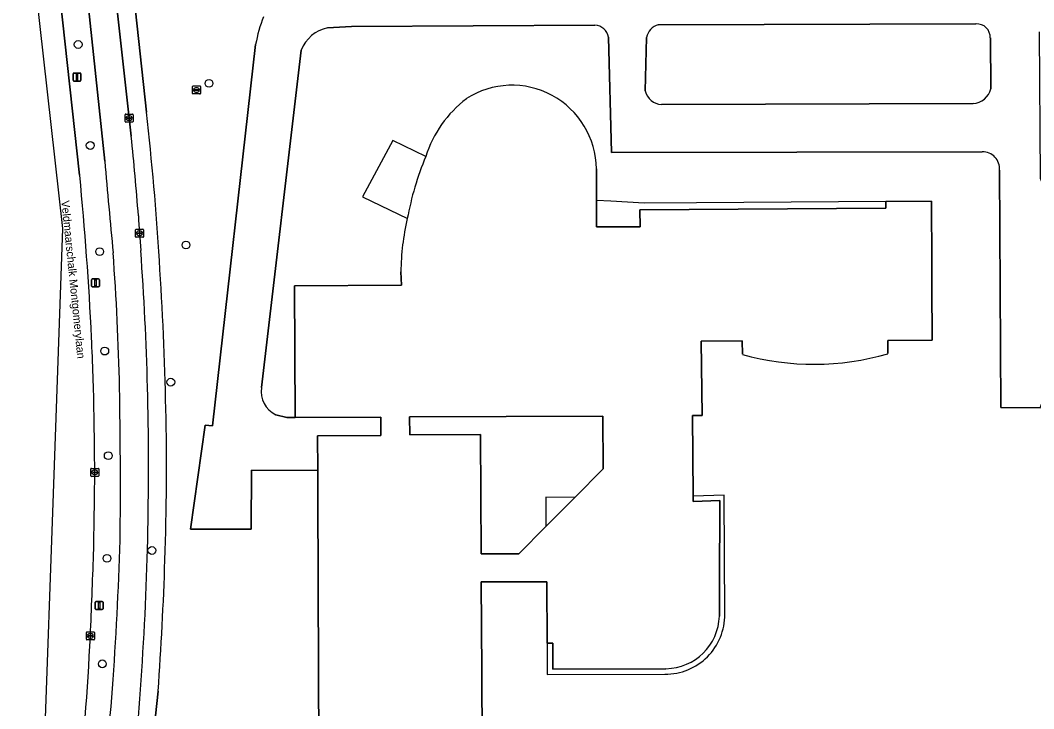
# Model space of a CAD drawing. Extents: x 161241 to 161758, y 384138 to 384885.
# Drawn here: x 161304.9 to 161431.6, y 384745.4 to 384831.4 of the extents above; entities that cross this region are included whole.
import ezdxf

# ---------------------------------------------------------------- set-up
doc = ezdxf.new("R2010")
doc.units = 0
for name, color, linetype in [('IMGEO_Berm_groen', 7, 'Continuous'), ('IMGEO_Boom', 7, 'Continuous'), ('IMGEO_Erf', 7, 'Continuous'), ('IMGEO_Fietspad_gesloten', 7, 'Continuous'), ('IMGEO_Kolk', 7, 'Continuous'), ('IMGEO_Lichtmast', 7, 'Continuous'), ('IMGEO_Openbare_ruimte_label', 7, 'Continuous'), ('IMGEO_OVBaan_gesloten', 7, 'Continuous'), ('IMGEO_Pand', 7, 'Continuous'), ('IMGEO_Pand_overbouw', 7, 'Continuous'), ('IMGEO_Rijbaan_lokaal_open', 7, 'Continuous'), ('IMGEO_Rioolput', 7, 'Continuous'), ('IMGEO_Verkeersbordpaal', 7, 'Continuous'), ('IMGEO_Voetpad_open', 7, 'Continuous')]:
    doc.layers.add(name, color=color, linetype=linetype)

msp = doc.modelspace()

# ---------------------------------------------------------------- linework, layer by layer
at = {"layer": 'IMGEO_Berm_groen'}
for points in [[(161309.77, 384835.49), (161309.92, 384834.12), (161312.35, 384812.01)], [(161315.49, 384813.78), (161313.17, 384835.74)]]:
    msp.add_lwpolyline(points, dxfattribs=at)
for centre, radius, start, end in [((162556.31, 384921.4), 1245.48, 184.95705, 185.48677), ((160897.12, 384771.42), 417.22, 2.7894, 5.5818), ((160980.58, 384777.83), 336.85, 1.2915, 4.1673), ((161036.76, 384777.78), 277.43, 0.8943, 2.8816), ((160679.21, 384773.53), 638.24, 359.465, 1.06774), ((160613.83, 384769.87), 700.43, 0.41036, 1.00134), ((160483.55, 384781.48), 830.72, 358.84036, 359.54546), ((160906.46, 384777.92), 411.1, 355.9663, 358.557), ((160408.63, 384795.21), 905.98, 357.42196, 358.0681), ((160902.05, 384775.09), 412.16, 354.2863, 357.1307), ((160880, 384780.75), 437.69, 353.4746, 355.841)]:
    msp.add_arc(centre, radius, start, end, dxfattribs=at)
at = {"layer": 'IMGEO_Boom'}
for centre in [(161312.17, 384828.34), (161328.52, 384823.49), (161313.68, 384815.73), (161314.85, 384802.46), (161325.64, 384803.29), (161315.49, 384790.04), (161323.74, 384786.16), (161315.93, 384776.97), (161321.38, 384765.13), (161315.77, 384764.14), (161315.19, 384750.96)]:
    msp.add_circle(centre, 0.489, dxfattribs=at)
at = {"layer": 'IMGEO_Erf'}
for points in [[(161319.11, 384834.5), (161320.7, 384819.88)], [(161376.74, 384830.76), (161346.31, 384830.59), (161343.33, 384830.42)], [(161424.34, 384830.93), (161384.65, 384830.81)], [(161322.17, 384747.55), (161320.57, 384732.92), (161320.38, 384731.12), (161318.53, 384715.17), (161335.35, 384718.67), (161335.33, 384721.92), (161342.34, 384721.94), (161342.21, 384750), (161342.12, 384772.13), (161342.11, 384775.12), (161333.84, 384775.15), (161333.77, 384767.79), (161326.21, 384767.79), (161328.05, 384780.79), (161328.96, 384780.72), (161334.34, 384828.35)], [(161425.12, 384814.93), (161378.79, 384814.85), (161378.43, 384829.25)], [(161383.19, 384829.23), (161383.02, 384822.54)], [(161426.18, 384822.81), (161426.14, 384829.18)], [(161340.05, 384827.65), (161335.06, 384785.47)], [(161385.03, 384820.84), (161423.99, 384820.96)], [(161376.91, 384812.82), (161376.92, 384808.85), (161376.93, 384805.56), (161382.37, 384805.58), (161382.36, 384807.69), (161413.06, 384807.9), (161413.06, 384808.72), (161418.77, 384808.75), (161418.81, 384801.04), (161418.82, 384798.21), (161418.86, 384791.41), (161413.33, 384791.37), (161413.31, 384789.72)], [(161432.34, 384782.95), (161427.44, 384782.98), (161427.28, 384812.66)], [(161336.85, 384782.08), (161338.26, 384781.74), (161339.27, 384781.75), (161339.2, 384798.18), (161352.55, 384798.26), (161352.49, 384799.95)], [(161395.15, 384789.64), (161395.14, 384791.3), (161390.02, 384791.27), (161390.11, 384781.98), (161388.92, 384781.98), (161389, 384771.91), (161389, 384771.26), (161392.33, 384771.38), (161392.28, 384760.74), (161392.29, 384756.93)], [(161385.6, 384750.36), (161371.48, 384750.28), (161371.46, 384753.53), (161370.75, 384753.53), (161370.71, 384761.23), (161362.53, 384761.19), (161362.59, 384750), (161362.77, 384713.9)]]:
    msp.add_lwpolyline(points, dxfattribs=at)
msp.add_lwpolyline([(161377.73, 384781.91), (161353.58, 384781.81), (161353.59, 384779.58), (161362.44, 384779.62), (161362.48, 384772.04), (161362.52, 384764.69), (161367.21, 384764.71), (161370.58, 384768.11), (161374.21, 384771.75), (161377.76, 384775.33)], close=True, dxfattribs=at)
for centre, radius, start, end in [((161352.94, 384824.96), 18.9, 158.7607, 169.6938), ((161376.62, 384828.92), 1.84, 10.4144, 86.4108), ((161385.15, 384828.88), 1.99, 104.6612, 169.8296), ((161424.43, 384829.22), 1.7, 358.5733, 92.9822), ((161344.21, 384826.05), 4.46, 101.483, 159.007), ((161366.37, 384812.71), 10.54, 0.5841, 122.7433), ((161385.19, 384823.06), 2.23, 193.6365, 265.9317), ((161423.85, 384823.35), 2.39, 273.2264, 347.038), ((161369.64, 384809.87), 14.74, 127.458, 162.338), ((160993.16, 384781.86), 329.73, 3.3868, 6.6207), ((161390.76, 384799.72), 38.09, 157.4254, 169.6197), ((161425.2, 384812.84), 2.09, 355.0745, 92.1601), ((161383.35, 384799.57), 30.87, 166.8502, 179.2949), ((160896.08, 384773.42), 427.15, 1.2616, 3.7479), ((161404.09, 384821.23), 32.84, 254.2021, 286.309), ((161338.29, 384785.01), 3.26, 171.8245, 243.8427), ((160979.45, 384775.58), 343.76, 358.0585, 1.2076), ((160885.64, 384778.18), 437.6, 355.9868, 358.1341), ((161385.49, 384757.16), 6.8, 270.9846, 358.0908)]:
    msp.add_arc(centre, radius, start, end, dxfattribs=at)
at = {"layer": 'IMGEO_Fietspad_gesloten'}
for points in [[(161313.09, 384836.9), (161313.17, 384835.74), (161315.49, 384813.78)], [(161318.81, 384816.9), (161318.53, 384819.14), (161316.84, 384834.53), (161316.67, 384836.2)]]:
    msp.add_lwpolyline(points, dxfattribs=at)
for centre, radius, start, end in [((160915.15, 384775.95), 405.73, 4.3808, 5.7921), ((162556.31, 384921.4), 1245.48, 184.95705, 185.48677), ((161677.13, 384828.87), 358.11, 183.51, 184.2089), ((160980.58, 384777.83), 336.85, 1.2915, 4.1673), ((160941.96, 384775.2), 379.02, 1.5556, 4.1435), ((160679.21, 384773.53), 638.24, 359.465, 1.06774), ((160926.58, 384775.69), 394.38, 358.8325, 1.4244), ((160906.46, 384777.92), 411.1, 355.9663, 358.557), ((160927.84, 384775.9), 393.13, 356.0636, 358.7984), ((160880, 384780.75), 437.69, 353.4746, 355.841), ((160955.73, 384773), 365.11, 353.3184, 356.2163)]:
    msp.add_arc(centre, radius, start, end, dxfattribs=at)
at = {"layer": 'IMGEO_Kolk'}
for p, q in [((161318.03, 384818.71), (161318.03, 384819.57)), ((161318.11, 384819.64), (161318.96, 384819.64)), ((161318.52, 384819.42), (161318.54, 384819.42)), ((161319.03, 384819.57), (161319.03, 384818.71)), ((161318.96, 384818.64), (161318.11, 384818.64)), ((161318.29, 384819.13), (161318.29, 384819.15)), ((161318.33, 384819.18), (161318.73, 384819.18)), ((161318.73, 384819.1), (161318.33, 384819.1)), ((161318.54, 384818.86), (161318.52, 384818.86)), ((161318.77, 384819.15), (161318.77, 384819.13)), ((161319.34, 384804.33), (161319.34, 384805.18)), ((161319.41, 384805.26), (161320.26, 384805.26)), ((161320.26, 384804.26), (161319.41, 384804.26)), ((161319.6, 384804.75), (161319.6, 384804.76)), ((161319.64, 384804.8), (161320.04, 384804.8)), ((161320.03, 384804.71), (161319.64, 384804.71)), ((161319.85, 384804.48), (161319.82, 384804.48)), ((161319.83, 384805.04), (161319.85, 384805.04)), ((161320.08, 384804.76), (161320.08, 384804.75)), ((161320.34, 384805.18), (161320.34, 384804.33)), ((161313.74, 384774.46), (161313.74, 384775.31)), ((161313.82, 384775.39), (161314.67, 384775.39)), ((161314.23, 384775.17), (161314.26, 384775.17)), ((161314.74, 384775.31), (161314.74, 384774.46)), ((161314.67, 384774.39), (161313.82, 384774.39)), ((161314, 384774.88), (161314, 384774.89)), ((161314.04, 384774.93), (161314.44, 384774.93)), ((161314.44, 384774.84), (161314.04, 384774.84)), ((161314.25, 384774.61), (161314.23, 384774.61)), ((161314.49, 384774.89), (161314.49, 384774.88)), ((161313.2, 384754.03), (161313.2, 384754.88)), ((161313.27, 384754.96), (161314.12, 384754.96)), ((161314.2, 384754.88), (161314.2, 384754.03)), ((161314.12, 384753.96), (161313.27, 384753.96)), ((161313.45, 384754.45), (161313.45, 384754.46)), ((161313.89, 384754.41), (161313.49, 384754.41)), ((161313.5, 384754.5), (161313.9, 384754.5)), ((161313.68, 384754.74), (161313.71, 384754.74)), ((161313.71, 384754.18), (161313.68, 384754.18)), ((161313.94, 384754.46), (161313.94, 384754.45))]:
    msp.add_line(p, q, dxfattribs=at)
for points in [[(161318.03, 384818.71), (161318.03, 384819.57)], [(161318.11, 384819.64), (161318.96, 384819.64)], [(161319.03, 384819.57), (161319.03, 384818.71)], [(161318.96, 384818.64), (161318.11, 384818.64)], [(161319.34, 384804.33), (161319.34, 384805.18)], [(161319.41, 384805.26), (161320.26, 384805.26)], [(161320.26, 384804.26), (161319.41, 384804.26)], [(161320.34, 384805.18), (161320.34, 384804.33)], [(161313.74, 384774.46), (161313.74, 384775.31)], [(161313.82, 384775.39), (161314.67, 384775.39)], [(161314.74, 384775.31), (161314.74, 384774.46)], [(161314.67, 384774.39), (161313.82, 384774.39)], [(161313.2, 384754.03), (161313.2, 384754.88)], [(161313.27, 384754.96), (161314.12, 384754.96)], [(161314.2, 384754.88), (161314.2, 384754.03)], [(161314.12, 384753.96), (161313.27, 384753.96)]]:
    msp.add_lwpolyline(points, dxfattribs=at)
for centre, radius, start, end in [((161318.11, 384819.57), 0.0765, 91.552, 178.448), ((161318.11, 384819.57), 0.0765, 91.552, 178.448), ((161318.96, 384819.57), 0.0765, 1.552, 88.448), ((161318.96, 384819.57), 0.0765, 1.552, 88.448), ((161318.11, 384818.72), 0.0765, 181.552, 268.448), ((161318.11, 384818.72), 0.0765, 181.552, 268.448), ((161318.33, 384819.14), 0.0403, 85.8775, 175.7526), ((161318.33, 384819.13), 0.0366, 178.938, 274.7102), ((161318.74, 384819.15), 0.0386, 1.7309, 96.639), ((161318.73, 384819.14), 0.043, 264.8664, 352.4533), ((161318.96, 384818.72), 0.0765, 271.552, 358.448), ((161318.96, 384818.72), 0.0765, 271.552, 358.448), ((161319.41, 384805.18), 0.0765, 91.552, 178.448), ((161319.41, 384805.18), 0.0765, 91.552, 178.448), ((161319.41, 384804.33), 0.0765, 181.552, 268.448), ((161319.41, 384804.33), 0.0765, 181.552, 268.448), ((161319.64, 384804.76), 0.0403, 85.8775, 175.7526), ((161319.63, 384804.75), 0.0366, 178.938, 274.7102), ((161320.04, 384804.76), 0.043, 264.8664, 352.4533), ((161320.04, 384804.76), 0.0386, 1.7309, 96.639), ((161320.26, 384805.18), 0.0765, 1.552, 88.448), ((161320.26, 384805.18), 0.0765, 1.552, 88.448), ((161320.26, 384804.33), 0.0765, 271.552, 358.448), ((161320.26, 384804.33), 0.0765, 271.552, 358.448), ((161313.82, 384775.31), 0.0765, 91.552, 178.448), ((161313.82, 384775.31), 0.0765, 91.552, 178.448), ((161314.67, 384775.31), 0.0765, 1.552, 88.448), ((161314.67, 384775.31), 0.0765, 1.552, 88.448), ((161313.82, 384774.46), 0.0765, 181.552, 268.448), ((161313.82, 384774.46), 0.0765, 181.552, 268.448), ((161314.04, 384774.89), 0.0403, 85.8775, 175.7526), ((161314.04, 384774.88), 0.0366, 178.938, 274.7102), ((161314.45, 384774.89), 0.0386, 1.7309, 96.639), ((161314.44, 384774.89), 0.043, 264.8664, 352.4533), ((161314.67, 384774.46), 0.0765, 271.552, 358.448), ((161314.67, 384774.46), 0.0765, 271.552, 358.448), ((161313.27, 384754.88), 0.0765, 91.552, 178.448), ((161313.27, 384754.88), 0.0765, 91.552, 178.448), ((161314.12, 384754.88), 0.0765, 1.552, 88.448), ((161314.12, 384754.88), 0.0765, 1.552, 88.448), ((161313.27, 384754.03), 0.0765, 181.552, 268.448), ((161313.27, 384754.03), 0.0765, 181.552, 268.448), ((161313.5, 384754.46), 0.0403, 85.8775, 175.7526), ((161313.49, 384754.45), 0.0366, 178.938, 274.7102), ((161313.9, 384754.46), 0.043, 264.8664, 352.4533), ((161313.9, 384754.46), 0.0386, 1.7309, 96.639), ((161314.12, 384754.03), 0.0765, 271.552, 358.448), ((161314.12, 384754.03), 0.0765, 271.552, 358.448)]:
    msp.add_arc(centre, radius, start, end, dxfattribs=at)
for centre, major_axis, ratio, start_param, end_param in [((161318.52, 384819.14), (-0.387, 0.002), 0.722429, 4.712389, 7.853982), ((161318.54, 384819.14), (-0.39, 0.002), 0.717154, 1.570796, 4.712389), ((161319.82, 384804.76), (-0.387, 0.002), 0.722429, 4.712389, 7.853982), ((161319.85, 384804.76), (-0.39, 0.002), 0.717154, 1.570796, 4.712389), ((161314.23, 384774.89), (-0.387, 0.002), 0.722429, 4.712389, 7.853982), ((161314.25, 384774.89), (-0.39, 0.002), 0.717154, 1.570796, 4.712389), ((161313.68, 384754.46), (-0.387, 0.002), 0.722429, 4.712389, 7.853982), ((161313.71, 384754.46), (-0.39, 0.002), 0.717154, 1.570796, 4.712389)]:
    msp.add_ellipse(centre, major_axis=major_axis, ratio=ratio, start_param=start_param, end_param=end_param, dxfattribs=at)
at = {"layer": 'IMGEO_Lichtmast'}
for p, q in [((161313.84, 384798.16), (161313.84, 384798.96)), ((161313.84, 384798.96), (161313.84, 384798.16)), ((161313.94, 384799.06), (161314.73, 384799.06)), ((161314.73, 384799.06), (161313.94, 384799.06)), ((161314.73, 384798.06), (161313.94, 384798.06)), ((161313.94, 384798.06), (161314.73, 384798.06)), ((161314.83, 384798.96), (161314.83, 384798.16)), ((161314.83, 384798.16), (161314.83, 384798.96)), ((161314.29, 384757.85), (161314.29, 384758.65)), ((161314.29, 384758.65), (161314.29, 384757.85)), ((161314.39, 384758.75), (161315.18, 384758.75)), ((161315.18, 384758.75), (161314.39, 384758.75)), ((161315.28, 384758.65), (161315.28, 384757.85)), ((161315.28, 384757.85), (161315.28, 384758.65)), ((161315.18, 384757.75), (161314.39, 384757.75)), ((161314.39, 384757.75), (161315.18, 384757.75))]:
    msp.add_line(p, q, dxfattribs=at)
for points in [[(161314.26, 384798.94), (161314.41, 384798.94), (161314.41, 384798.19), (161314.26, 384798.19), (161314.26, 384798.94)], [(161314.71, 384758.62), (161314.86, 384758.62), (161314.86, 384757.87), (161314.71, 384757.87), (161314.71, 384758.62)]]:
    msp.add_lwpolyline(points, dxfattribs=at)
for centre, start, end in [((161313.94, 384798.96), 90, 180), ((161313.94, 384798.96), 90, 180), ((161313.94, 384798.16), 180, 270), ((161313.94, 384798.16), 180, 270), ((161314.73, 384798.96), 0, 90), ((161314.73, 384798.96), 360, 90), ((161314.73, 384798.16), 270, 0), ((161314.73, 384798.16), 270, 0), ((161314.39, 384758.65), 90, 180), ((161314.39, 384758.65), 90, 180), ((161315.18, 384758.65), 0, 90), ((161315.18, 384758.65), 360, 90), ((161314.39, 384757.85), 180, 270), ((161314.39, 384757.85), 180, 270), ((161315.18, 384757.85), 270, 0), ((161315.18, 384757.85), 270, 0)]:
    msp.add_arc(centre, 0.1, start, end, dxfattribs=at)
at = {"layer": 'IMGEO_OVBaan_gesloten'}
msp.add_lwpolyline([(161312.35, 384812.01), (161309.92, 384834.12), (161309.77, 384835.49), (161309.45, 384838.54), (161309.03, 384842.39), (161308.62, 384846.26), (161308.42, 384848.05), (161305.43, 384848.09), (161310.22, 384805.36), (161309.05, 384772.26), (161307.92, 384740.66), (161299.47, 384666.72), (161288.79, 384573.37), (161256.68, 384295.75), (161254.71, 384278.75), (161244.66, 384173.47), (161243.81, 384162.67), (161243.6, 384159.91), (161243.46, 384158.86), (161242.94, 384154.71), (161242.92, 384154.59), (161242.75, 384153.46), (161241.27, 384137.91)], dxfattribs=at)
for centre, radius, start, end in [((160897.12, 384771.42), 417.22, 2.7894, 5.5818), ((161036.76, 384777.78), 277.43, 0.8943, 2.8816), ((160613.83, 384769.87), 700.43, 0.41036, 1.00134), ((160483.55, 384781.48), 830.72, 358.84036, 359.54546), ((160408.63, 384795.21), 905.98, 357.42196, 358.0681), ((160902.05, 384775.09), 412.16, 354.2863, 357.1307)]:
    msp.add_arc(centre, radius, start, end, dxfattribs=at)
at = {"layer": 'IMGEO_Pand'}
for points in [[(161413.31, 384789.72), (161413.33, 384791.37), (161418.86, 384791.41), (161418.82, 384798.21), (161418.81, 384801.04), (161418.77, 384808.75), (161413.06, 384808.72), (161413.06, 384807.9), (161382.36, 384807.69), (161382.37, 384805.58), (161376.93, 384805.56), (161376.92, 384808.85), (161376.91, 384812.82)], [(161352.49, 384799.95), (161352.55, 384798.26), (161339.2, 384798.18), (161339.27, 384781.75), (161349.98, 384781.79), (161349.99, 384779.49), (161342.09, 384779.46), (161342.11, 384775.12), (161342.12, 384772.13), (161342.21, 384750), (161342.34, 384721.94)], [(161392.29, 384756.93), (161392.28, 384760.74), (161392.33, 384771.38), (161389, 384771.26), (161389, 384771.91), (161388.92, 384781.98), (161390.11, 384781.98), (161390.02, 384791.27)], [(161390.02, 384791.27), (161395.14, 384791.3), (161395.15, 384789.64)], [(161362.77, 384713.9), (161362.59, 384750), (161362.53, 384761.19), (161370.71, 384761.23), (161370.75, 384753.53), (161371.46, 384753.53), (161371.48, 384750.28), (161385.6, 384750.36)]]:
    msp.add_lwpolyline(points, dxfattribs=at)
msp.add_lwpolyline([(161377.73, 384781.91), (161377.76, 384775.33), (161374.21, 384771.75), (161370.58, 384768.11), (161367.21, 384764.71), (161362.52, 384764.69), (161362.48, 384772.04), (161362.44, 384779.62), (161353.59, 384779.58), (161353.58, 384781.81)], close=True, dxfattribs=at)
for centre, radius, start, end in [((161366.37, 384812.71), 10.54, 0.5841, 122.7433), ((161369.64, 384809.87), 14.74, 127.458, 162.338), ((161390.76, 384799.72), 38.09, 157.4254, 169.6197), ((161383.35, 384799.57), 30.87, 166.8502, 179.2949), ((161404.09, 384821.23), 32.84, 254.2021, 286.309), ((161385.49, 384757.16), 6.8, 270.9846, 358.0908)]:
    msp.add_arc(centre, radius, start, end, dxfattribs=at)
at = {"layer": 'IMGEO_Pand_overbouw'}
for points in [[(161355.59, 384814.35), (161351.5, 384816.36), (161347.7, 384809.31), (161353.3, 384806.59)], [(161392.95, 384757.16), (161392.89, 384772.02), (161389, 384771.91), (161389, 384771.26), (161392.33, 384771.38), (161392.28, 384760.74), (161392.29, 384756.93)], [(161385.6, 384750.36), (161371.48, 384750.28), (161371.46, 384753.53), (161370.75, 384753.53), (161370.75, 384750), (161370.75, 384749.62), (161385.47, 384749.68)]]:
    msp.add_lwpolyline(points, dxfattribs=at)
for points in [[(161413.06, 384808.72), (161389.43, 384808.58), (161382.89, 384808.51), (161378.71, 384808.75), (161376.92, 384808.85), (161376.93, 384805.56), (161382.37, 384805.58), (161382.36, 384807.69), (161413.06, 384807.9)], [(161374.21, 384771.75), (161370.6, 384771.77), (161370.58, 384768.11)]]:
    msp.add_lwpolyline(points, close=True, dxfattribs=at)
for centre, radius, start, end in [((161390.76, 384799.72), 38.09, 157.4254, 169.6197), ((161385.56, 384757.07), 7.39, 269.3316, 0.7143), ((161385.49, 384757.16), 6.8, 270.9846, 358.0908)]:
    msp.add_arc(centre, radius, start, end, dxfattribs=at)
at = {"layer": 'IMGEO_Rijbaan_lokaal_open'}
for points in [[(161343.33, 384830.42), (161346.31, 384830.59), (161376.74, 384830.76)], [(161384.65, 384830.81), (161424.34, 384830.93)], [(161427.28, 384812.66), (161427.44, 384782.98), (161432.34, 384782.95), (161436.96, 384794.98), (161436.94, 384798.25), (161436.92, 384800.47), (161432.39, 384811.59), (161432.28, 384829.92)], [(161334.34, 384828.35), (161328.96, 384780.72), (161328.05, 384780.79), (161326.21, 384767.79), (161333.77, 384767.79), (161333.84, 384775.15), (161342.11, 384775.12), (161342.09, 384779.46), (161349.99, 384779.49), (161349.98, 384781.79), (161339.27, 384781.75), (161338.26, 384781.74), (161336.85, 384782.08)], [(161378.43, 384829.25), (161378.79, 384814.85), (161425.12, 384814.93)], [(161383.02, 384822.54), (161383.19, 384829.23)], [(161426.14, 384829.18), (161426.18, 384822.81)], [(161335.06, 384785.47), (161340.05, 384827.65)], [(161423.99, 384820.96), (161385.03, 384820.84)]]:
    msp.add_lwpolyline(points, dxfattribs=at)
for centre, radius, start, end in [((161352.94, 384824.96), 18.9, 158.7607, 169.6938), ((161376.62, 384828.92), 1.84, 10.4144, 86.4108), ((161385.15, 384828.88), 1.99, 104.6612, 169.8296), ((161424.43, 384829.22), 1.7, 358.5733, 92.9822), ((161344.21, 384826.05), 4.46, 101.483, 159.007), ((161385.19, 384823.06), 2.23, 193.6365, 265.9317), ((161423.85, 384823.35), 2.39, 273.2264, 347.038), ((161425.2, 384812.84), 2.09, 355.0745, 92.1601), ((161338.29, 384785.01), 3.26, 171.8245, 243.8427)]:
    msp.add_arc(centre, radius, start, end, dxfattribs=at)
at = {"layer": 'IMGEO_Rioolput'}
for p, q in [((161326.53, 384823.16), (161327.38, 384823.16)), ((161326.45, 384822.23), (161326.45, 384823.08)), ((161327.38, 384822.16), (161326.53, 384822.16)), ((161326.71, 384822.65), (161326.71, 384822.66)), ((161326.75, 384822.7), (161327.15, 384822.7)), ((161327.15, 384822.61), (161326.75, 384822.61)), ((161326.94, 384822.94), (161326.96, 384822.94)), ((161326.96, 384822.38), (161326.94, 384822.38)), ((161327.19, 384822.66), (161327.19, 384822.65)), ((161327.45, 384823.08), (161327.45, 384822.23))]:
    msp.add_line(p, q, dxfattribs=at)
for points in [[(161326.53, 384823.16), (161327.38, 384823.16)], [(161326.45, 384822.23), (161326.45, 384823.08)], [(161327.38, 384822.16), (161326.53, 384822.16)], [(161327.45, 384823.08), (161327.45, 384822.23)]]:
    msp.add_lwpolyline(points, dxfattribs=at)
for centre, radius, start, end in [((161326.53, 384823.08), 0.0765, 91.552, 178.448), ((161326.53, 384823.08), 0.0765, 91.552, 178.448), ((161327.38, 384823.08), 0.0765, 1.552, 88.448), ((161327.38, 384823.08), 0.0765, 1.552, 88.448), ((161326.53, 384822.23), 0.0765, 181.552, 268.448), ((161326.53, 384822.23), 0.0765, 181.552, 268.448), ((161326.75, 384822.66), 0.0403, 85.8775, 175.7526), ((161326.75, 384822.65), 0.0366, 178.938, 274.7102), ((161327.16, 384822.66), 0.0386, 1.7309, 96.639), ((161327.15, 384822.66), 0.043, 264.8664, 352.4533), ((161327.38, 384822.23), 0.0765, 271.552, 358.448), ((161327.38, 384822.23), 0.0765, 271.552, 358.448)]:
    msp.add_arc(centre, radius, start, end, dxfattribs=at)
for centre, major_axis, ratio, start_param, end_param in [((161326.94, 384822.66), (-0.387, 0.002), 0.722429, 4.712389, 7.853982), ((161326.96, 384822.66), (-0.39, 0.002), 0.717154, 1.570796, 4.712389)]:
    msp.add_ellipse(centre, major_axis=major_axis, ratio=ratio, start_param=start_param, end_param=end_param, dxfattribs=at)
at = {"layer": 'IMGEO_Verkeersbordpaal'}
for p, q in [((161311.53, 384823.87), (161311.53, 384824.67)), ((161311.53, 384824.67), (161311.53, 384823.87)), ((161311.63, 384824.77), (161312.42, 384824.77)), ((161312.42, 384824.77), (161311.63, 384824.77)), ((161312.52, 384824.67), (161312.52, 384823.87)), ((161312.52, 384823.87), (161312.52, 384824.67)), ((161312.42, 384823.77), (161311.63, 384823.77)), ((161311.63, 384823.77), (161312.42, 384823.77))]:
    msp.add_line(p, q, dxfattribs=at)
msp.add_lwpolyline([(161311.95, 384824.65), (161312.1, 384824.65), (161312.1, 384823.9), (161311.95, 384823.9), (161311.95, 384824.65)], dxfattribs=at)
for centre, start, end in [((161311.63, 384824.67), 90, 180), ((161311.63, 384824.67), 90, 180), ((161312.42, 384824.67), 0, 90), ((161312.42, 384824.67), 360, 90), ((161311.63, 384823.87), 180, 270), ((161311.63, 384823.87), 180, 270), ((161312.42, 384823.87), 270, 0), ((161312.42, 384823.87), 270, 0)]:
    msp.add_arc(centre, 0.1, start, end, dxfattribs=at)
at = {"layer": 'IMGEO_Voetpad_open'}
for points in [[(161316.67, 384836.2), (161316.84, 384834.53), (161318.53, 384819.14), (161318.81, 384816.9)], [(161320.7, 384819.88), (161319.11, 384834.5)], [(161318.53, 384715.17), (161320.38, 384731.12), (161320.57, 384732.92), (161322.17, 384747.55)]]:
    msp.add_lwpolyline(points, dxfattribs=at)
for centre, radius, start, end in [((160993.16, 384781.86), 329.73, 3.3868, 6.6207), ((160915.15, 384775.95), 405.73, 4.3808, 5.7921), ((161677.13, 384828.87), 358.11, 183.51, 184.2089), ((160941.96, 384775.2), 379.02, 1.5556, 4.1435), ((160896.08, 384773.42), 427.15, 1.2616, 3.7479), ((160926.58, 384775.69), 394.38, 358.8325, 1.4244), ((160979.45, 384775.58), 343.76, 358.0585, 1.2076), ((160927.84, 384775.9), 393.13, 356.0636, 358.7984), ((160885.64, 384778.18), 437.6, 355.9868, 358.1341), ((160955.73, 384773), 365.11, 353.3184, 356.2163)]:
    msp.add_arc(centre, radius, start, end, dxfattribs=at)

# ---------------------------------------------------------------- texts
at = {"layer": 'IMGEO_Openbare_ruimte_label'}
msp.add_text('Veldmaarschalk Montgomerylaan', height=1, rotation=275.8414, dxfattribs=at).set_placement((161310.06, 384808.8))

doc.saveas('drawing.dxf')
